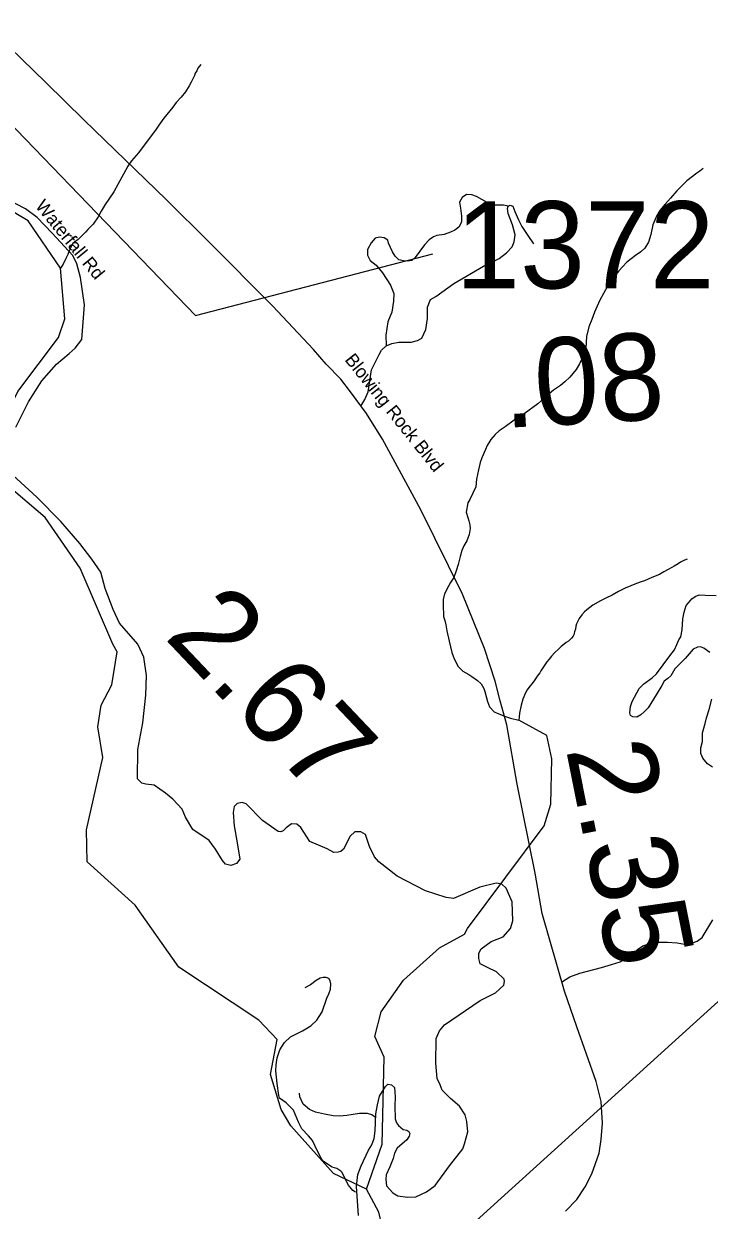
# Model space of a CAD drawing. Extents: x 1159738 to 1321356, y 736314 to 882035.
# Drawn here: x 1230300 to 1234235, y 844628 to 851433 of the extents above; entities that cross this region are included whole.
import ezdxf

# ---------------------------------------------------------------- set-up
doc = ezdxf.new("R2010")
doc.units = 0
for name, color, linetype in [('Exist Hydrographic Misc Water Feature', 7, 'Continuous'), ('Exist Road Non-System Type 51', 7, 'Continuous'), ('Exist Road Primary US Attributed', 7, 'Continuous'), ('Exist Road Primary US Label', 7, 'Continuous'), ('Exist Road Primary US Mileage Hundredths English Label', 7, 'Continuous'), ('Exist Road Secondary Mileage Hundredths English Label', 7, 'Continuous'), ('Exist Road Secondary Structure Standard Bridge Number Label', 7, 'Continuous'), ('Exist Road Secondary Type 41 Attributed', 7, 'Continuous'), ('Exist Road Secondary Type 51 Attributed', 7, 'Continuous'), ('Exist Road Secondary Type 51 Label', 7, 'Continuous'), ('Exist Road Secondary Type 51 Number Label', 7, 'Continuous')]:
    doc.layers.add(name, color=color, linetype=linetype)

msp = doc.modelspace()

# ---------------------------------------------------------------- linework, layer by layer
at = {"layer": 'Exist Hydrographic Misc Water Feature'}
for points in [[(1231316.1, 851199.3), (1231299.4, 851177.8), (1231293.1, 851163.9), (1231284.8, 851150.1), (1231280.3, 851136.2), (1231261.5, 851098.7), (1231248.9, 851077), (1231228, 851043.5), (1231203, 851012.1), (1231174.3, 850980.8), (1231155.6, 850955.3), (1231104, 850892.6), (1231075, 850851.3), (1231056.2, 850823.7), (1230979.4, 850721.7), (1230958.7, 850692.2), (1230919.6, 850647.2), (1230898.7, 850615.7), (1230873.6, 850570.3), (1230842, 850515.1), (1230816.8, 850469.7), (1230767, 850396.9), (1230743.9, 850357.5), (1230727.1, 850325.9), (1230698.1, 850284.6), (1230669.2, 850253.4), (1230654.8, 850237.7), (1230636.4, 850218.2), (1230613.7, 850196.7), (1230591.4, 850181.3), (1230583.1, 850173.6), (1230576.8, 850165.7), (1230570.5, 850149.9), (1230561.9, 850130), (1230553.4, 850110.3), (1230542.9, 850086.5), (1230526, 850054.9), (1230511.3, 850031.3)], [(1234200.6, 850602.6), (1234180.3, 850587.1), (1234163.9, 850575.5), (1234106.8, 850533), (1234073.9, 850499.8), (1234049.3, 850474.4), (1234012.2, 850433.3), (1233981.3, 850398), (1233950.2, 850362.8), (1233931.4, 850329.3), (1233922.9, 850307.5), (1233910.1, 850279.8), (1233898.7, 850224.1), (1233885.5, 850180.4), (1233864.6, 850146.9), (1233842.2, 850125.4), (1233811.5, 850104.3), (1233787, 850084.9), (1233760.3, 850063.6), (1233737.8, 850040.1), (1233715.2, 850016.7), (1233688.4, 849983.3), (1233650.9, 849928.3), (1233627.8, 849886.8), (1233606.8, 849847.4), (1233577, 849778.1), (1233559.9, 849736.5), (1233542.8, 849694.9), (1233529.4, 849639.2), (1233525.7, 849573.2), (1233508.4, 849523.7), (1233489.3, 849482.1), (1233470.4, 849450.6), (1233435.2, 849405.5), (1233406.6, 849380.2), (1233380, 849358.8), (1233341.2, 849331.9), (1233316.7, 849310.5), (1233292.3, 849291.1), (1233251.3, 849254.1), (1233171.6, 849196.1), (1233143.2, 849180.9), (1233114.6, 849159.5), (1233063.7, 849120.9), (1233029, 849097.7), (1233006.5, 849078.3), (1232981.8, 849048.9), (1232960.9, 849013.4), (1232950.3, 848991.6), (1232929.1, 848944.2), (1232920.2, 848916.4), (1232911.2, 848874.6), (1232899.7, 848820.8), (1232894.6, 848777), (1232860.8, 848703.8), (1232848.3, 848686.1), (1232838.9, 848632.3), (1232848.2, 848602), (1232855.7, 848581.9), (1232861, 848559.7), (1232862.5, 848537.7), (1232857.6, 848503.7), (1232842.6, 848468.1), (1232825.9, 848438.5), (1232815.3, 848412.8), (1232804.3, 848377.1), (1232793.1, 848331.3), (1232782.1, 848295.5), (1232769.3, 848257.8), (1232750.4, 848228.3), (1232738, 848206.7), (1232714.8, 848163.2), (1232707.9, 848131.4), (1232707.2, 848101.4), (1232709.5, 848033.2), (1232716.7, 848011), (1232722.2, 847984.9), (1232729.2, 847950.6), (1232741.8, 847892.3), (1232758.2, 847827.8), (1232771.2, 847791.5), (1232794, 847746.8), (1232819.5, 847720.2), (1232854.9, 847701.3), (1232872.7, 847688.7), (1232904.1, 847665.9), (1232925.7, 847647.4), (1232941, 847621), (1232946.4, 847602.8), (1232961.1, 847546.4), (1232974.3, 847516.1), (1232999.5, 847487.4), (1233017.3, 847479), (1233033.1, 847472.5), (1233059, 847461.8), (1233094.6, 847450.9), (1233142.4, 847439.7)], [(1230812.6, 847874.4), (1230623.7, 848311.5), (1230422.6, 848601.1), (1230202.6, 848789.4), (1230149.6, 848967.7), (1230169.6, 849124.8), (1230266.6, 849323.2), (1230499.6, 849633.6), (1230535.6, 849741.2), (1230511.3, 850031.3), (1230325.6, 850303.5), (1230193.6, 850381.6), (1229886.6, 850423.9)], [(1234108.8, 848361.4), (1234092.6, 848355.8), (1234070.3, 848344.3), (1234056, 848334.7), (1234033.7, 848321.3), (1234019.5, 848313.6), (1233999.1, 848302.2), (1233974.8, 848288.8), (1233948.4, 848273.5), (1233905.9, 848256.5), (1233863.4, 848237.7), (1233843.3, 848232.2), (1233817, 848222.8), (1233784.6, 848209.7), (1233752.2, 848196.5), (1233713.8, 848177.5), (1233677.3, 848156.4), (1233640.8, 848139.3), (1233610.5, 848124.1), (1233565.7, 848099.2), (1233532.9, 848072), (1233518.7, 848060.4), (1233504.1, 848042.8), (1233487.6, 848021.1), (1233472.8, 847991.5), (1233468.6, 847977.7), (1233466.1, 847961.7), (1233461.7, 847945.8), (1233459.4, 847937.8), (1233457.2, 847927.9), (1233453.1, 847919.9), (1233444.8, 847910.2), (1233426.3, 847892.7), (1233414, 847885), (1233401.8, 847875.3), (1233385.4, 847861.7), (1233369, 847846.1), (1233348.5, 847826.6), (1233329.9, 847805.1), (1233315.6, 847789.5), (1233303.2, 847773.8), (1233290.7, 847756.1), (1233267.8, 847722.6), (1233261.5, 847710.8), (1233246.9, 847691.2), (1233234.4, 847669.5), (1233217.9, 847649.9), (1233205.4, 847634.2), (1233189, 847612.6), (1233180.5, 847594.8), (1233165.6, 847559.2), (1233154.7, 847525.4), (1233145.4, 847479.6), (1233142.9, 847457.7), (1233142.4, 847439.7)], [(1232266.7, 844749.8), (1232077.7, 844838.9), (1231833.7, 845113), (1231778.7, 845206), (1231716.7, 845407.5), (1231754.7, 845606.9), (1231649.6, 845717.4), (1231190.6, 846022), (1230940.7, 846378.3), (1230664.7, 846626.7), (1230660.7, 846810.6), (1230754.7, 847225.6), (1230725.7, 847400.2), (1230745.7, 847524.5), (1230806.7, 847641.4), (1230836.6, 847831.3), (1230812.6, 847874.4)], [(1232847.7, 846244.9), (1233287.7, 846833.5), (1233324.7, 846957.5), (1233330.7, 847216.7), (1233301.6, 847351.9), (1233142.4, 847439.7)], [(1232266.7, 844749.8), (1232356.8, 845007.3), (1232369.7, 845506), (1232314.7, 845625.3), (1232351.7, 845765.7), (1232480.7, 845946.9), (1232685.7, 846133.2), (1232829.7, 846212.4), (1232847.7, 846244.9)], [(1232074.9, 843892.9), (1232297.7, 843990.8), (1232375.7, 844130.5), (1232375.7, 844455.4), (1232338.7, 844617), (1232266.7, 844749.8)]]:
    msp.add_lwpolyline(points, dxfattribs=at)
at = {"layer": 'Exist Road Non-System Type 51'}
for points in [[(1233081.4, 850386.3), (1233053.6, 850392.1), (1233025.5, 850392.1), (1232996, 850393.5), (1232960.8, 850407.6), (1232899, 850442.7), (1232872.3, 850452.5), (1232841.4, 850453.9), (1232816.1, 850437.1), (1232802.1, 850410.4), (1232806.3, 850375.2), (1232811.9, 850328.8), (1232811.9, 850295.1), (1232797.9, 850267), (1232774, 850248.7), (1232748.7, 850237.5), (1232713.6, 850224.8), (1232671.5, 850217.8), (1232651.8, 850210.7), (1232627.9, 850193.9), (1232601.2, 850164.4), (1232547.8, 850092.7), (1232528.2, 850075.8), (1232505.7, 850071.6), (1232480.4, 850073), (1232453.7, 850080), (1232432.6, 850101.1), (1232417.2, 850125), (1232394.7, 850174.2), (1232390.5, 850192.5), (1232368, 850205.1), (1232341.3, 850209.3), (1232317.5, 850203.7), (1232293.6, 850177), (1232273.9, 850137.6), (1232273.9, 850106.7), (1232288, 850075.8), (1232323.1, 850049.1), (1232359.6, 850004.1), (1232404.6, 849933.8), (1232424.2, 849885.2), (1232422.8, 849841.6), (1232413, 849778.3), (1232390.5, 849723.5), (1232379.3, 849646.2), (1232381.1, 849586.3)], [(1232235, 849240.5), (1232258.8, 849278.4), (1232277.1, 849322), (1232296.8, 849448.5), (1232315, 849486.5), (1232340.3, 849537.1), (1232354.4, 849561), (1232381.1, 849586.3), (1232412, 849599), (1232452.7, 849607.4), (1232524.3, 849607.4), (1232560.9, 849617.2), (1232584.8, 849629.9), (1232608.6, 849679.1), (1232617.1, 849742.4), (1232617.1, 849807), (1232635.3, 849852), (1232664.8, 849868.9), (1232768.8, 849943.4), (1232939.7, 850042.6), (1233028.2, 850087.5), (1233070.3, 850118.5), (1233104, 850153.6), (1233115.3, 850181.7), (1233120.9, 850222.5), (1233105.3, 850279.4), (1233081.4, 850344.1), (1233077.2, 850373.6), (1233081.4, 850386.3), (1233091.2, 850391.9), (1233108.1, 850386.3), (1233119.3, 850356.8), (1233139, 850309), (1233158.7, 850269.6), (1233193.8, 850219), (1233226.1, 850171.2)], [(1234079, 847956.2), (1234082.6, 848020.6), (1234090.6, 848059), (1234101.4, 848095.7), (1234114.8, 848112.7), (1234134.4, 848135.1), (1234153, 848148.8), (1234176.3, 848158.7), (1234212, 848156), (1234274.6, 848153.3)], [(1234237.9, 847826.6), (1234203, 847852.6), (1234184.2, 847858.8), (1234166.4, 847857.9), (1234143.1, 847845.4), (1234096.6, 847793.5), (1234037.6, 847733.6), (1234013.5, 847692.4), (1233996.5, 847677.2), (1233976.8, 847662.9), (1233961.6, 847638.7), (1233929.4, 847583.3), (1233883.3, 847510.3), (1233861.8, 847487), (1233841.3, 847470), (1233818.9, 847455.7), (1233795.7, 847458.4), (1233783.2, 847465.5), (1233779.6, 847481.6), (1233782.3, 847516.5), (1233793, 847546.1), (1233833.2, 847621.2), (1233858.3, 847648), (1233906.5, 847682), (1233931.6, 847704.4), (1234009.3, 847808.2), (1234035.2, 847842.5), (1234047.7, 847873), (1234060.2, 847898.9), (1234071, 847916.8), (1234079, 847956.2)], [(1234254, 847169.2), (1234225.4, 847188.8), (1234197.7, 847220.2), (1234186, 847247.9), (1234186.9, 847280.1), (1234195, 847315.9), (1234196.8, 847366), (1234210.3, 847419.2), (1234219.2, 847452.3), (1234233.5, 847500.6), (1234249.6, 847559.7)], [(1233391.9, 845939.2), (1233434.8, 845966.1), (1233492.1, 845987.5), (1233617.2, 846019.8), (1233674.4, 846037.6), (1233722.7, 846053.8), (1233778.1, 846084.2), (1233822.8, 846123.5), (1233853.2, 846145), (1233894.4, 846157.5), (1233928.3, 846164.7), (1233994.5, 846164.7), (1234049.9, 846161.1), (1234092.8, 846154), (1234139.3, 846161.1), (1234166.1, 846171.8), (1234194.8, 846193.3), (1234255.5, 846293.5)], [(1231747.6, 845427.4), (1231748.9, 845462.4), (1231754.3, 845502.7), (1231769.5, 845547.4), (1231796.3, 845590.4), (1231832, 845623.5), (1231900.9, 845657.5), (1231947.4, 845686.1), (1231982.2, 845717.4), (1232012.6, 845765.7), (1232040.4, 845845.3), (1232051, 845868.9), (1232060.9, 845896.6), (1232063.5, 845926.2), (1232059.1, 845943.2), (1232051, 845956.6), (1232035.8, 845962.8), (1232018.8, 845962.8), (1232001.8, 845958.4), (1231978.6, 845945), (1231945.5, 845921.7), (1231914.2, 845903.8)], [(1232203.6, 844731.4), (1232189.3, 844742.1), (1232164.3, 844772.5), (1232126.7, 844845.9), (1232119.6, 844853), (1232098.1, 844867.4), (1232071.3, 844874.5), (1232021.2, 844908.5), (1232008.7, 844922.8), (1231983.7, 844971.1), (1231958.6, 845028.4), (1231935.4, 845055.2), (1231896, 845094.6), (1231876.4, 845134), (1231847.8, 845202), (1231806.6, 845244.9), (1231769.1, 845271.8), (1231763.7, 845286.1), (1231754.8, 845354.1), (1231747.6, 845427.4)], [(1232319.8, 845160.8), (1232298.4, 845175.1), (1232273.3, 845182.3), (1232226.8, 845182.3), (1232155.3, 845171.5), (1232112.4, 845168), (1232076.6, 845169.8), (1232026.6, 845178.7), (1231974.7, 845191.2), (1231940.8, 845205.5), (1231903.2, 845236), (1231885.3, 845278.9), (1231883.5, 845300.4)]]:
    msp.add_lwpolyline(points, dxfattribs=at)
at = {"layer": 'Exist Road Primary US Attributed'}
msp.add_lwpolyline([(1233410, 844622.7), (1233475.5, 844689.3), (1233522.1, 844762.7), (1233559.9, 844837.1), (1233601.9, 844955.4), (1233614.1, 845033.2), (1233621.9, 845127.6), (1233614.1, 845250.9), (1233585.3, 845366.4), (1233474.7, 845679.2), (1233404.8, 845884.7), (1233276.1, 846330.2), (1233235, 846560.9), (1233133, 847072), (1233073, 847413), (1233035.4, 847550.7), (1233005.5, 847662.9), (1232944.4, 847850.6), (1232819.3, 848161.9), (1232578.7, 848645.2), (1232359.3, 849050.9), (1232268.2, 849198.6), (1232176.1, 849323), (1232120.6, 849395.2), (1232036.3, 849480.7), (1231963.6, 849564.2), (1231728.3, 849815.2), (1231363.8, 850180.8), (1231118.5, 850425.2), (1230646.6, 850880.1), (1230427.9, 851095.9), (1230078.8, 851433.4)], dxfattribs=at)
at = {"layer": 'Exist Road Secondary Structure Standard Bridge Number Label'}
msp.add_line((1232032.1, 843786.6), (1235979.2, 847357.7), dxfattribs=at)
at = {"layer": 'Exist Road Secondary Type 41 Attributed'}
msp.add_lwpolyline([(1232221.6, 844597), (1232210.4, 844763.9), (1232218.7, 844833.1), (1232236.3, 844882.7), (1232279.6, 844973.6), (1232298.2, 845003.5), (1232311.6, 845039.7), (1232317.8, 845084.1), (1232321.9, 845181.2), (1232331.2, 845232.3), (1232343, 845282.1), (1232376.6, 845337.6), (1232389.7, 845351.1), (1232410.3, 845347.9), (1232427.8, 845332.1), (1232432.7, 845278.8), (1232429.3, 845225.6), (1232432.7, 845152.6), (1232439.6, 845129.5), (1232452, 845114.5), (1232478.8, 845091.3), (1232499.2, 845087.6), (1232510.8, 845079.4), (1232516, 845068.1), (1232512.9, 845053.1), (1232498.4, 845032.4), (1232443.7, 844983.9), (1232428.2, 844954.5), (1232420, 844924.5), (1232402.4, 844877.5), (1232380.8, 844832.1), (1232377.7, 844804.2), (1232382.9, 844767.2), (1232417.9, 844727.7), (1232447.8, 844710.2), (1232503.6, 844703), (1232550, 844705), (1232612, 844732.9), (1232661.5, 844770.1), (1232744.1, 844882.7), (1232819.5, 844980.3), (1232829.8, 845009.3)], dxfattribs=at)
at = {"layer": 'Exist Road Secondary Type 51 Attributed'}
for points in [[(1230255, 849118.6), (1230328.4, 849264), (1230403.4, 849384.3), (1230489.3, 849481.2), (1230561.1, 849542.2), (1230595.5, 849571.9), (1230632.9, 849621.9), (1230648.6, 849821.9), (1230625.6, 849977.7), (1230604.8, 850056.4), (1230583, 850104.8), (1230462.7, 850231.4), (1230376.8, 850322.1), (1230311.2, 850372.1), (1230200.4, 850428.4)], [(1231001.5, 847582.2), (1231004.6, 847694.7), (1230989, 847801), (1230954.6, 847874.5), (1230850, 847994.8), (1230814.5, 848074.2), (1230768, 848193.7), (1230742.2, 848288.7), (1230691.7, 848363.2), (1230621.9, 848452.8), (1230512.4, 848579.1), (1230376.3, 848718.6), (1230237.9, 848843.5)], [(1232829.8, 845009.3), (1232848.8, 845078.3), (1232842.6, 845137.7), (1232833.2, 845175.2), (1232802, 845225.2), (1232748.9, 845269), (1232702, 845315.9), (1232689.5, 845347.1), (1232673.9, 845384.6), (1232664.6, 845472.2), (1232667.7, 845612.8), (1232686.4, 845656.6), (1232714.5, 845691), (1232920.7, 845831.6), (1233008.1, 845875.4), (1233055, 845919.2), (1233059.6, 845939.5), (1233058.1, 845953.6), (1233014.4, 845995.8), (1232962.8, 846020.8), (1232919.1, 846041.1), (1232911.3, 846072.3), (1232912.8, 846102), (1232925.3, 846127), (1232983.1, 846169.2), (1233051.8, 846195.8), (1233094, 846244.3), (1233106.5, 846288), (1233103.4, 846397.4), (1233069, 846475.6), (1233044, 846497.5), (1233011.2, 846503.7), (1232917.5, 846481.8), (1232767.6, 846416.2), (1232723.9, 846422.5), (1232606.8, 846460), (1232442.8, 846544.4), (1232338.2, 846627.2), (1232314.4, 846654.4), (1232284.5, 846714.2), (1232261.3, 846784), (1232235.1, 846799.1), (1232200.8, 846797.6), (1232174.2, 846774.1), (1232135.2, 846699.1), (1232121.1, 846685), (1232105.3, 846681), (1232080.5, 846680.3), (1232042.2, 846700.9), (1231943.1, 846742.9), (1231890, 846824.1), (1231868.2, 846842.9), (1231836.9, 846844.5), (1231807.2, 846821), (1231790.1, 846803.8), (1231776, 846797.6), (1231760.1, 846800.6), (1231670.5, 846863.7), (1231577.5, 846960), (1231554.3, 846966.7), (1231524.6, 846960.1), (1231507.4, 846942.9), (1231502.7, 846910.1), (1231507.4, 846833.5), (1231526.2, 846735), (1231540.2, 846641.3), (1231521.5, 846616.3), (1231488.7, 846605.3), (1231459, 846613.1), (1231441.8, 846633.5), (1231401.2, 846699.1), (1231365.3, 846749.1), (1231270.1, 846811.6), (1231229.5, 846883.5), (1231209.2, 846928.9), (1231156.1, 846985.1), (1231113.9, 847019.5), (1231049.9, 847066.4), (1231001.5, 847072.7), (1230978, 847077.3), (1230953.1, 847102.3), (1230954.6, 847271.2), (1230984.3, 847422.8), (1231001.5, 847582.2)]]:
    msp.add_lwpolyline(points, dxfattribs=at)
at = {"layer": 'Exist Road Secondary Type 51 Number Label'}
msp.add_lwpolyline([(1229793.9, 851304.6), (1231287, 849759.2), (1232649, 850112.8)], dxfattribs=at)

# ---------------------------------------------------------------- texts
at = {"layer": 'Exist Road Primary US Label'}
msp.add_text('Blowing Rock Blvd', height=75, rotation=308.54882, dxfattribs=at).set_placement((1232139.5, 849504.9))
at = {"layer": 'Exist Road Primary US Mileage Hundredths English Label'}
msp.add_text('2.35', height=500, rotation=281.29237, dxfattribs=at).set_placement((1233411.5, 847273.9))
at = {"layer": 'Exist Road Secondary Mileage Hundredths English Label'}
for s, rotation, p in [('.08', 3.28439, (1233058.5, 849114.8)), ('2.67', 313.50884, (1231101.1, 847914.1))]:
    msp.add_text(s, height=500, rotation=rotation, dxfattribs=at).set_placement(p)
at = {"layer": 'Exist Road Secondary Type 51 Label'}
msp.add_text('Waterfall Rd', height=75, rotation=309.34789, dxfattribs=at).set_placement((1230362.9, 850385.7))
at = {"layer": 'Exist Road Secondary Type 51 Number Label'}
msp.add_text('1372', height=500, dxfattribs=at).set_placement((1232777.2, 849915.4))

doc.saveas('drawing.dxf')
